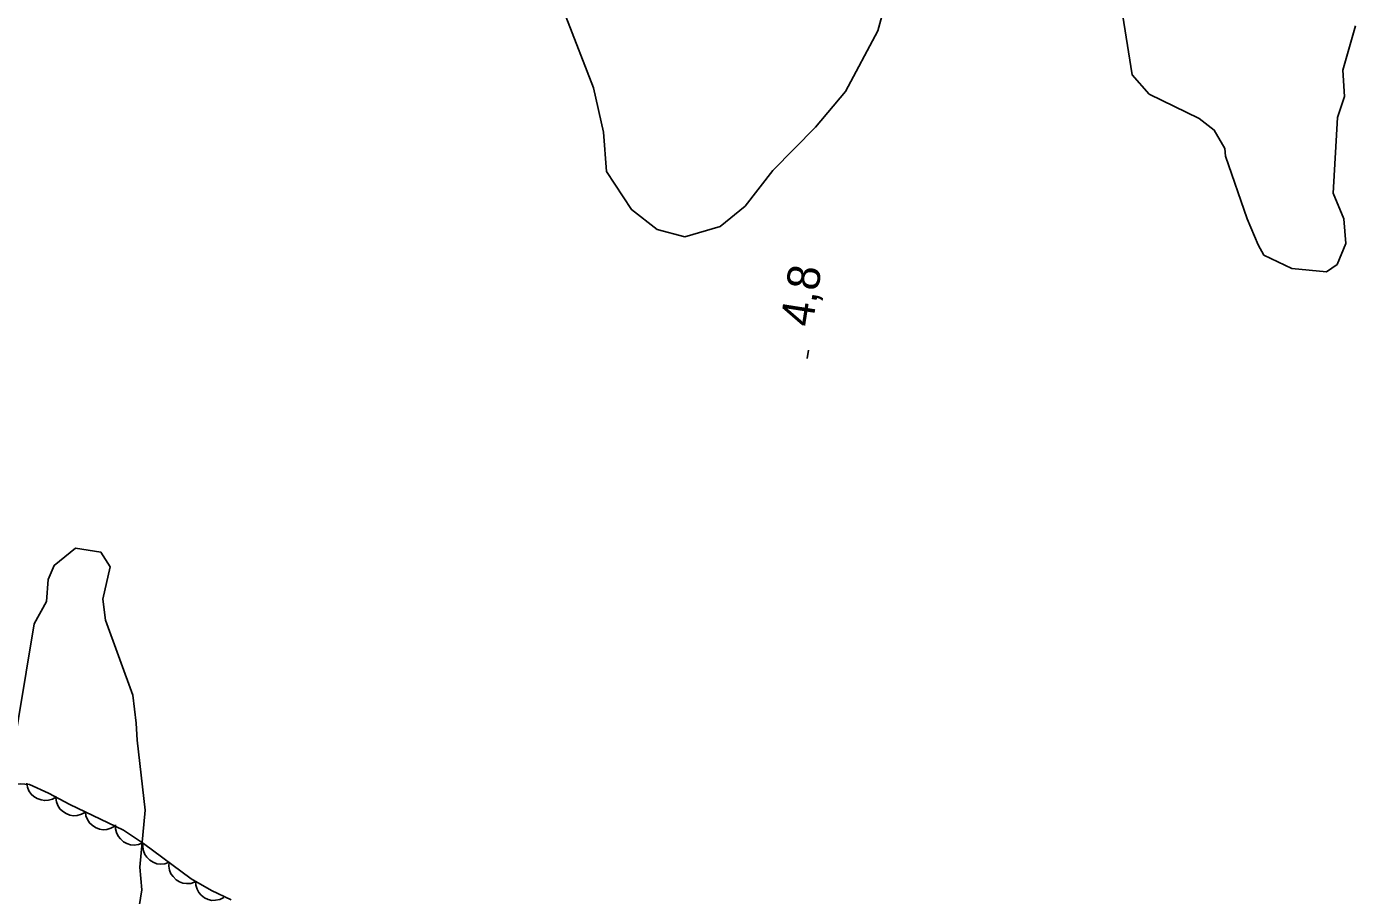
# Model space of a CAD drawing. Extents: x 282461 to 284471, y 5554090 to 5557646.
# Drawn here: x 283556.5 to 283678.9, y 5556100.6 to 5556180.6 of the extents above; entities that cross this region are included whole.
import ezdxf

# ---------------------------------------------------------------- set-up
doc = ezdxf.new("R2010")
doc.units = 0
for name, color, linetype in [('Niveau 1', 7, 'Continuous'), ('Niveau 2', 7, 'Continuous'), ('Niveau 3', 7, 'Continuous'), ('Niveau 44', 7, 'Continuous')]:
    doc.layers.add(name, color=color, linetype=linetype)

msp = doc.modelspace()

# ---------------------------------------------------------------- linework, layer by layer
at = {"layer": 'Niveau 1'}
msp.add_lwpolyline([(283606.18, 5556181.58), (283608.75, 5556175), (283609.65, 5556170.91), (283609.94, 5556167.29), (283612.25, 5556163.79), (283614.59, 5556161.96), (283617.15, 5556161.28), (283620.4, 5556162.24), (283622.72, 5556164.12), (283625.25, 5556167.4), (283629.17, 5556171.38), (283631.94, 5556174.66), (283634.92, 5556180.26), (283636.05, 5556184.45)], dxfattribs=at)
at = {"layer": 'Niveau 2'}
for points in [[(283678.9, 5556180.72), (283677.75, 5556176.63), (283677.9, 5556174.2), (283677.25, 5556172.27), (283676.84, 5556165.31), (283677.84, 5556162.93), (283678.02, 5556160.67), (283677.21, 5556158.74), (283676.25, 5556158.07), (283673.03, 5556158.37), (283670.48, 5556159.6), (283669.95, 5556160.55), (283668.93, 5556162.93), (283666.94, 5556168.72), (283666.88, 5556169.43), (283665.9, 5556171.11), (283664.52, 5556172.17), (283659.92, 5556174.43), (283658.33, 5556176.21), (283655.87, 5556191.86)], [(283549.86, 5556099.09), (283550.33, 5556102.07), (283551.23, 5556104.64), (283552.61, 5556106.86), (283553.34, 5556109.31), (283555.05, 5556112.48), (283557.23, 5556125.66), (283558.38, 5556127.71), (283558.53, 5556129.74), (283559.09, 5556131.02), (283561.06, 5556132.62), (283563.39, 5556132.24), (283564.23, 5556130.91), (283563.57, 5556127.92), (283563.8, 5556125.99), (283566.33, 5556119.09), (283566.62, 5556116.49), (283566.71, 5556114.93), (283567.45, 5556108.5), (283566.96, 5556103.25), (283567.15, 5556101.16), (283566.76, 5556098.66)]]:
    msp.add_lwpolyline(points, dxfattribs=at)
at = {"layer": 'Niveau 3'}
msp.add_line((283628.41, 5556150.07), (283628.53, 5556150.86), dxfattribs=at)
at = {"layer": 'Niveau 44'}
for points in [[(283575.37, 5556100.22), (283573.56, 5556101.1), (283571.7, 5556102.17), (283567.31, 5556105.43), (283565.48, 5556106.65), (283560.52, 5556109), (283558.55, 5556110.07), (283556.8, 5556110.86), (283555.96, 5556110.92), (283555.15, 5556110.8), (283554.46, 5556110.48), (283553.96, 5556109.94), (283553.67, 5556109.24), (283553.53, 5556108.43), (283553.52, 5556106.43), (283553.82, 5556104.18), (283554.53, 5556101.85), (283555.63, 5556099.5)], [(283559.3, 5556109.73), (283558.94, 5556109.51), (283558.55, 5556109.41), (283558.22, 5556109.37), (283557.87, 5556109.43), (283557.52, 5556109.55), (283557.2, 5556109.76), (283556.95, 5556109.97), (283556.76, 5556110.27), (283556.62, 5556110.61), (283556.56, 5556110.97)], [(283561.96, 5556108.32), (283561.6, 5556108.11), (283561.2, 5556108.01), (283560.87, 5556107.98), (283560.52, 5556108.04), (283560.18, 5556108.17), (283559.86, 5556108.39), (283559.61, 5556108.6), (283559.43, 5556108.91), (283559.29, 5556109.25), (283559.24, 5556109.61)], [(283564.67, 5556107.03), (283564.31, 5556106.82), (283563.92, 5556106.72), (283563.59, 5556106.69), (283563.24, 5556106.75), (283562.89, 5556106.88), (283562.58, 5556107.1), (283562.33, 5556107.32), (283562.15, 5556107.62), (283562.01, 5556107.96), (283561.96, 5556108.32)], [(283567.24, 5556105.48), (283566.85, 5556105.32), (283566.45, 5556105.28), (283566.12, 5556105.29), (283565.78, 5556105.41), (283565.46, 5556105.59), (283565.18, 5556105.85), (283564.96, 5556106.1), (283564.83, 5556106.42), (283564.74, 5556106.78), (283564.74, 5556107.14)], [(283569.66, 5556103.69), (283569.26, 5556103.55), (283568.86, 5556103.53), (283568.53, 5556103.56), (283568.2, 5556103.69), (283567.88, 5556103.89), (283567.62, 5556104.16), (283567.42, 5556104.42), (283567.3, 5556104.75), (283567.23, 5556105.12), (283567.24, 5556105.48)], [(283572.07, 5556101.89), (283571.68, 5556101.75), (283571.27, 5556101.74), (283570.94, 5556101.77), (283570.61, 5556101.9), (283570.3, 5556102.09), (283570.03, 5556102.37), (283569.83, 5556102.63), (283569.71, 5556102.96), (283569.64, 5556103.33), (283569.66, 5556103.69)], [(283574.71, 5556100.44), (283574.33, 5556100.25), (283573.93, 5556100.19), (283573.6, 5556100.18), (283573.26, 5556100.27), (283572.92, 5556100.43), (283572.63, 5556100.67), (283572.4, 5556100.91), (283572.24, 5556101.22), (283572.13, 5556101.58), (283572.1, 5556101.94)]]:
    msp.add_lwpolyline(points, dxfattribs=at)

# ---------------------------------------------------------------- texts
at = {"layer": 'Niveau 3'}
msp.add_text('4,8  ', height=3, rotation=81.0957, dxfattribs=at).set_placement((283628.89, 5556152.91))

doc.saveas('drawing.dxf')
